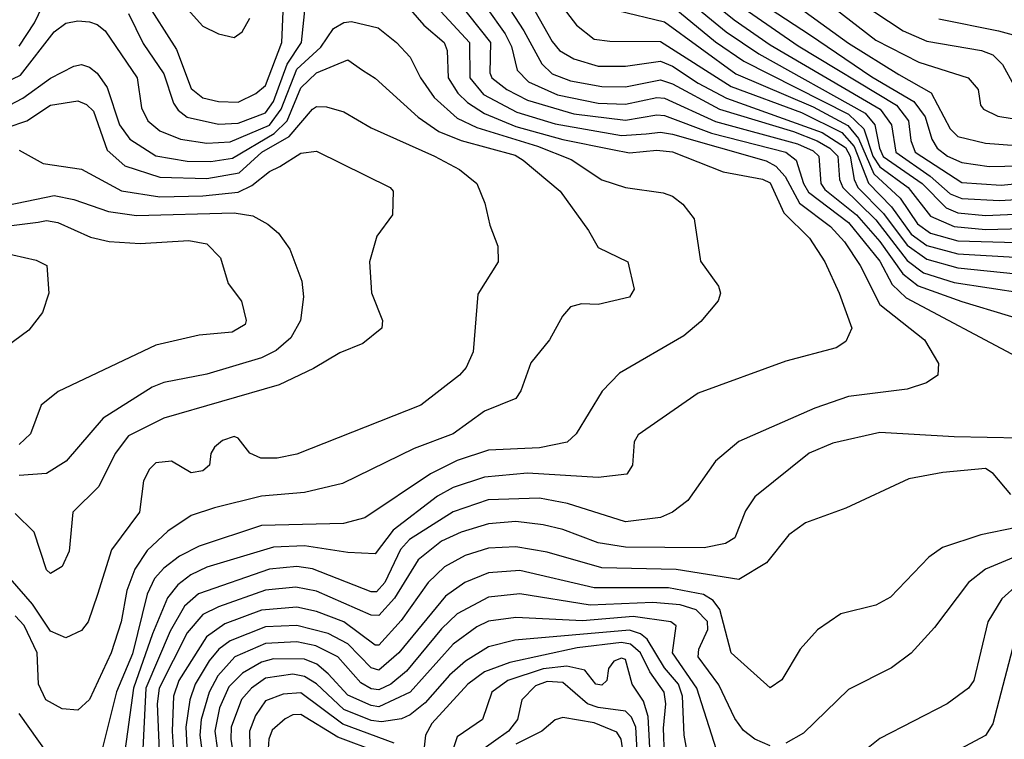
# Model space of a CAD drawing. Extents: x 501367 to 657802, y 482273 to 547541.
# Tile 583 of 656: x 602307 to 604823, y 520004 to 521844. Entities that reach past the tile are written whole.
import ezdxf

# ---------------------------------------------------------------- set-up
doc = ezdxf.new("R2010")
doc.units = 0

msp = doc.modelspace()

# ---------------------------------------------------------------- linework, layer by layer
at = {"layer": '0CON20XD'}
for points in [[(602633.5, 521985), (602775, 521826.9), (602815, 521807.7), (602855, 521798.1), (602875, 521812.9), (602895, 521847.5)], [(603557.2, 521985), (603667.7, 521787.7), (603686.1, 521765), (603723.5, 521743.5), (603785, 521725.2), (603855, 521725.2), (603945, 521737.3), (603975, 521725.1), (604041.1, 521681.1), (604113.1, 521643.1), (604358.1, 521555), (604417.2, 521517.2), (604429.2, 521495), (604439.4, 521435), (604449.4, 521415), (604515, 521348.2), (604575, 521267.2), (604625, 521231.2), (604705, 521209.7), (604855, 521194.4)], [(603498.5, 521965), (603594.9, 521814.9), (603641.1, 521731.1), (603667.6, 521705), (603715, 521687.3), (603795, 521672.9), (603855, 521672.3), (603945, 521690), (603975, 521680), (604095.2, 521615), (604285, 521558.2), (604345, 521533.9), (604377.7, 521515), (604397.8, 521495), (604402.2, 521435), (604410.5, 521415), (604495, 521332.2), (604575, 521228.1), (604616.9, 521196.9), (604695, 521172.3), (604874.5, 521145)], [(604258.1, 521975), (604495, 521791.4), (604604.7, 521735.2), (604731.1, 521695), (604756.5, 521665), (604762.5, 521625), (604770, 521615), (604806.8, 521596.8), (604875, 521585.8)], [(602625, 521897.6), (602707.4, 521767.4), (602745, 521667.9), (602775, 521643.8), (602814.6, 521634.6), (602865, 521633.2), (602910, 521655), (602935, 521675.7), (602976.4, 521785), (602983.2, 521945)], [(603450.5, 521945), (603547.7, 521807.7), (603563.7, 521775), (603578.5, 521715), (603607.4, 521685), (603681.6, 521651.6), (603785, 521630.6), (603855, 521627.7), (603935, 521644.7), (603955, 521642.7), (604085, 521583.7), (604295, 521526.3), (604335, 521508.1), (604349.6, 521495), (604354.4, 521425), (604365, 521409.9), (604445.3, 521345), (604505, 521276.7), (604564.1, 521194.1), (604603.4, 521163.4), (604715, 521123.3), (604951.7, 521051.7)], [(604019.5, 521935), (604133.2, 521843.2), (604225, 521779.6), (604506.4, 521615), (604534.7, 521575), (604546, 521505), (604634, 521444), (604685, 521398.9), (604715, 521386.5), (604811.2, 521381.2), (605055, 521395.6)], [(604065, 521937.6), (604296.9, 521776.9), (604547.9, 521625), (604578.5, 521585), (604584.9, 521534.9), (604595.4, 521505), (604715, 521427.8), (604815, 521421), (605046.2, 521443.8)], [(602305, 521775.6), (602344.1, 521835.9), (602385, 521921.3)], [(602585, 521859.5), (602622.6, 521782.6), (602675.5, 521705.5), (602700.2, 521630.2), (602712.1, 521612.1), (602735, 521594.5), (602815, 521576.4), (602865, 521579.2), (602935, 521605.8), (602955, 521634.8), (602990, 521730), (603026.8, 521785), (603041.4, 521925)], [(603935, 521911.2), (604085, 521787), (604157.4, 521737.3), (604425, 521601.9), (604464.1, 521565), (604487.5, 521495), (604505, 521467.4), (604577.8, 521415), (604635, 521341.4), (604695, 521314.9), (604775, 521307.7), (604901.2, 521311.2)], [(603288.9, 521888.9), (603339.4, 521829.4), (603391.9, 521785), (603399.4, 521765), (603402.3, 521695), (603426.3, 521656.3), (603451.6, 521631.6), (603495, 521603.6), (603575, 521570.8), (603695, 521537.6), (603821.6, 521511.6), (603865, 521503.7), (603935, 521510.3), (603975, 521506.1), (604105, 521455.2), (604205, 521435.9), (604225, 521426.6), (604259.8, 521349.8), (604325.3, 521285), (604364.7, 521225), (604401.5, 521145), (604433.6, 521055), (604418.6, 521021.4), (604393.8, 521005), (604265, 520970.9), (604041.3, 520888.7), (603887.6, 520782.4), (603877.5, 520765), (603872.9, 520705), (603858.3, 520681.7), (603785, 520673.4), (603605, 520684.5), (603495, 520674.5), (603415, 520648), (603375, 520625.5), (603261.6, 520538.5), (603215, 520478.4), (603145, 520481.7), (603035, 520499.1), (602955, 520495.4), (602785, 520444), (602744.2, 520425), (602710.8, 520399.2), (602684.2, 520365.8), (602645.9, 520274.1), (602597.9, 520135), (602573.1, 519955)], [(603424.2, 521894.2), (603510.5, 521785), (603508.2, 521708.2), (603513.3, 521695), (603551.7, 521665), (603605, 521637.8), (603722.8, 521602.8), (603855, 521586.7), (603935, 521600.4), (603955, 521598.6), (604075, 521553.8), (604264.9, 521504.9), (604291.8, 521485), (604310.2, 521425), (604323, 521403), (604425, 521325.1), (604505, 521226.6), (604536.5, 521166.5), (604572.8, 521132.8), (604855, 520982.5)], [(604013.9, 521893.9), (604112.8, 521812.8), (604196.1, 521756.1), (604468, 521605), (604492.9, 521575), (604504.3, 521515), (604514.1, 521494.1), (604613.7, 521425), (604675, 521362.4), (604705, 521349.8), (604775, 521342.8), (604925, 521350.2)], [(604258.7, 521905), (604425, 521783.8), (604553.5, 521703.5), (604636.5, 521656.5), (604684.7, 521564.7), (604705, 521544.8), (604775, 521528.2), (604855, 521522.1)], [(604455, 521887.6), (604565, 521815.5), (604625, 521789.2), (604765, 521764.8), (604794.1, 521754.1), (604818.8, 521728.8), (604848.7, 521675)], [(603383.1, 521865), (603456.8, 521785), (603456.9, 521695), (603492.2, 521652.2), (603577.5, 521607.5), (603675, 521577.2), (603845, 521548), (603908, 521552), (603945, 521556.4), (603975, 521551.1), (604215, 521483.1), (604239.3, 521469.3), (604262.9, 521442.9), (604300.3, 521375), (604378.8, 521315), (604415, 521276), (604455.2, 521215), (604505.6, 521115.6), (604619.6, 521025), (604655.4, 520965), (604653.3, 520935), (604624.8, 520915.2), (604575, 520899.2), (604425, 520880.2), (604339.2, 520850.8), (604144.7, 520765.3), (604085, 520715.6), (604014.5, 520615), (603975.6, 520585), (603945, 520571.2), (603855, 520559.8), (603706.8, 520606.8), (603635, 520620.6), (603503.7, 520616.3), (603415, 520585.8), (603303.4, 520515), (603280.3, 520489.7), (603240, 520405), (603218.6, 520381.4), (603205, 520381.6), (603055, 520440.4), (603015, 520445.9), (602945, 520438.9), (602763.8, 520376.2), (602728, 520345), (602691, 520281), (602629.4, 520135), (602620.1, 519945)], [(603695.7, 521874.3), (603729.8, 521829.8), (603775, 521794.3), (603815, 521788.7), (603945, 521787.6), (604125, 521673.3), (604305, 521606.2), (604408.1, 521555), (604439.4, 521519.4), (604476, 521426), (604535.3, 521365.3), (604585, 521295.1), (604625, 521266.1), (604705, 521245.1), (604865, 521236.2)], [(603835, 521867), (603955, 521837.8), (604137.4, 521705), (604335, 521621.2), (604423.1, 521573.1), (604450.4, 521540.4), (604489.7, 521449.7), (604557.1, 521387.1), (604601.8, 521321.8), (604635, 521297.8), (604705, 521278.6), (604883.3, 521273.3)], [(604225, 521871.4), (604325.9, 521805.9), (604485, 521697.3), (604592.5, 521635), (604621.5, 521595), (604638.6, 521538.6), (604652.2, 521515), (604678, 521495), (604715, 521479), (604785, 521468.8), (604865, 521470.2)], [(602235, 521666.9), (602308.3, 521701.7), (602395, 521812.4), (602424.8, 521835.2), (602455, 521841.1), (602485, 521838.5), (602505, 521831.7), (602525, 521815.2), (602607, 521695), (602618.1, 521618.1), (602633.8, 521585), (602665, 521559.5), (602717.9, 521537.9), (602785, 521527.9), (602845, 521531.8), (602945, 521574.3), (602975.3, 521614.7), (603015, 521716.9), (603076.2, 521773.8), (603108.9, 521821.1), (603135, 521836.5), (603155, 521838.7), (603222.9, 521822.9), (603270, 521785), (603305, 521747.9), (603331.3, 521695), (603366, 521645), (603425, 521592.2), (603475, 521568.2), (603630.2, 521520.2), (603716.7, 521486.7), (603795, 521434.7), (603855, 521414.7), (603951.2, 521401.2), (603975, 521392.2), (604001.9, 521371.9), (604031.1, 521335), (604046.6, 521226.6), (604092.6, 521162.6), (604098.1, 521145), (604092.2, 521125), (604047.6, 521072.4), (604004.2, 521035.8), (603840.2, 520939.8), (603795.8, 520894.3), (603728.7, 520785), (603705.8, 520764.2), (603635, 520749.4), (603505, 520743.1), (603425, 520717), (603356.7, 520683.3), (603189.2, 520570.8), (603134.1, 520555.9), (602925, 520551), (602765, 520497.7), (602715, 520472.7), (602675, 520442.1), (602651.6, 520415), (602632.2, 520375), (602595, 520222.8), (602554.5, 520125.5), (602511.1, 519955)], [(604655.9, 521845.9), (604808.5, 521815), (604865, 521799.5)], [(602280.4, 521625), (602315, 521642.7), (602385, 521694.4), (602445, 521724.6), (602465, 521728.8), (602485, 521722.3), (602505, 521706.9), (602530.4, 521670.4), (602561.8, 521575), (602588.1, 521538.1), (602655, 521495.7), (602735, 521482), (602795, 521481.4), (602850.2, 521489.8), (602957.3, 521552.7), (602990.1, 521585), (603025, 521669.4), (603065, 521707.7), (603145, 521740.7), (603182.5, 521715), (603215, 521693.9), (603324.9, 521594.9), (603377.9, 521557.9), (603434.9, 521534.9), (603573, 521497), (603594, 521485), (603688.5, 521405), (603760.6, 521305), (603785, 521261.2), (603860.8, 521225), (603877.5, 521155), (603865, 521134.4), (603785, 521115.6), (603742.5, 521117.5), (603715, 521110), (603694.3, 521085.7), (603660.8, 521025), (603613, 520967), (603587.8, 520895), (603574.6, 520875.4), (603495, 520842.7), (603414.8, 520785.2), (603315, 520747.9), (603132, 520658), (603034.8, 520635.2), (602925, 520625.7), (602804.2, 520595.8), (602745, 520576.2), (602685, 520536.7), (602632.9, 520487.1), (602601.2, 520438.8), (602580.8, 520385), (602566.1, 520305), (602540.4, 520225), (602485, 520106.4), (602455, 520078.5), (602415, 520082), (602373.1, 520105), (602354.4, 520145), (602351.5, 520225), (602318, 520295), (602295, 520320)], [(602275, 521567.8), (602324.7, 521585.3), (602385, 521625.5), (602455, 521635.9), (602477.1, 521627.1), (602495, 521610), (602530.4, 521510.4), (602575, 521470.3), (602665, 521441.2), (602785, 521437.6), (602867.6, 521452.4), (602925.7, 521505), (602995.1, 521544.9), (603055, 521615.3), (603065, 521621.9), (603091.2, 521621.2), (603135, 521608), (603205, 521567.4), (603367.3, 521495), (603430.5, 521460.5), (603475.4, 521425), (603495.5, 521374.5), (603508.3, 521318.3), (603528.9, 521265), (603529.5, 521225), (603477.6, 521142.4), (603465.6, 520995), (603447.5, 520955), (603430.9, 520935), (603331.9, 520858.1), (603015, 520732.9), (602965, 520722.7), (602923.3, 520723.3), (602895.3, 520735.3), (602865, 520774.4), (602855, 520778.5), (602825, 520767.8), (602805, 520750.8), (602795.6, 520735), (602791.4, 520705), (602775, 520690.6), (602745, 520685.5), (602695, 520715.4), (602655, 520710.9), (602638.4, 520695), (602622.8, 520665), (602612.8, 520585), (602541.3, 520488.7), (602505.5, 520374.5), (602481.6, 520305), (602465, 520282.1), (602425, 520263.8), (602385, 520281.1), (602339.4, 520349.4), (602282, 520415)], [(602305, 521510.4), (602366.5, 521476.5), (602465, 521461.6), (602566.6, 521406.6), (602665, 521390.5), (602775, 521393.1), (602865, 521403.1), (602900.4, 521419.6), (602945, 521455.7), (602971.6, 521468.4), (603025, 521502.4), (603065, 521507.8), (603253.3, 521415), (603261.2, 521405), (603260, 521345), (603219.7, 521290.3), (603201.1, 521225), (603205.6, 521145.6), (603234, 521075), (603232, 521055), (603183.6, 521016.4), (603125, 520992), (603057.8, 520952.2), (602969.6, 520910.4), (602675, 520824.8), (602585, 520779.8), (602550.7, 520735), (602509.1, 520650.9), (602442.9, 520585), (602432.8, 520485), (602415, 520445.7), (602385, 520428.1), (602375, 520437.5), (602343.7, 520533.7), (602295, 520581.9)], [(602225, 521359.1), (602395, 521394.2), (602445, 521384.1), (602533.8, 521353.8), (602605, 521343.1), (602855, 521350.4), (602902.5, 521342.5), (602941.2, 521321.2), (602968.1, 521298.1), (602996.8, 521256.8), (603027.8, 521175), (603032.4, 521135), (603024.1, 521075), (602999.6, 521030.4), (602962.1, 520997.9), (602925, 520979.2), (602785, 520937.7), (602675, 520916.5), (602645, 520904.8), (602519.6, 520825), (602425.5, 520715), (602375, 520683.8), (602305, 520678.4)], [(602175, 521303.6), (602354, 521326), (602375, 521330), (602404.3, 521325), (602487.5, 521287.5), (602535, 521276.9), (602615, 521271.9), (602739.2, 521279.1), (602785, 521270.4), (602819.6, 521235), (602839.3, 521169.3), (602873.9, 521123.9), (602885.8, 521075), (602882.9, 521065), (602850, 521045), (602765, 521037.3), (602655, 521011.8), (602405, 520893.6), (602361.5, 520858.5), (602334.7, 520785), (602305, 520758.1)], [(602259.1, 521249.1), (602348.9, 521228.9), (602375.8, 521215), (602381.5, 521145), (602364.6, 521095.4), (602329.8, 521050.2), (602235, 520980)], [(604864.3, 520774.3), (604695, 520777.1), (604505, 520788.9), (604385, 520761.1), (604325, 520735.4), (604185.6, 520624.4), (604161.7, 520588.3), (604135, 520519.2), (604111.2, 520505), (604055.9, 520494.1), (603855, 520495.5), (603785, 520506.6), (603695, 520540.5), (603645, 520552.5), (603575, 520560.8), (603505, 520555.2), (603435, 520533.7), (603385, 520510.7), (603325, 520463), (603265.1, 520364.9), (603225, 520321), (603205, 520321.7), (603065, 520383), (603012.8, 520392.8), (602935, 520385.4), (602815, 520343.1), (602775, 520323), (602735, 520276.5), (602662.9, 520135), (602658, 520095), (602665.1, 519934.9)], [(604840.1, 520630.1), (604795, 520684.1), (604775, 520696.1), (604666.7, 520686.7), (604579.6, 520670.4), (604418, 520595), (604315, 520557.5), (604273, 520527), (604215.5, 520455), (604145, 520413.1), (603985, 520438.1), (603795, 520442.7), (603655, 520482.7), (603575, 520496.1), (603505, 520493.3), (603445, 520474.1), (603392.6, 520445), (603350.4, 520405), (603281.7, 520308.3), (603225, 520244.8), (603215, 520244.8), (603135, 520304.4), (603065, 520331), (603015, 520342.2), (602925, 520334.6), (602830.8, 520299.2), (602784, 520266), (602713.7, 520155), (602699.6, 520115), (602696.6, 520025), (602705.5, 519875)], [(604855, 520545.5), (604763.4, 520526.6), (604665.8, 520494.2), (604630.4, 520469.6), (604532.6, 520367.4), (604495, 520347.1), (604405.3, 520324.7), (604345.9, 520284.1), (604301.5, 520235), (604255, 520156), (604225, 520135.6), (604125.3, 520225), (604096.5, 520336.5), (604079.5, 520359.5), (604054.6, 520374.6), (603965, 520391.9), (603775, 520391.4), (603585, 520435.7), (603505, 520429.7), (603444.9, 520405.1), (603395, 520370), (603276.1, 520225), (603225, 520180.9), (603205, 520187.1), (603145, 520248.5), (603094.9, 520274.9), (603015, 520295.6), (602935, 520291.6), (602845, 520255.9), (602815.7, 520234.3), (602790.9, 520205), (602755.1, 520145), (602741.4, 520105), (602731.1, 520035), (602734.2, 519985)], [(604856.8, 520473.2), (604775, 520439.3), (604732.2, 520405), (604645, 520290.5), (604585, 520224.5), (604535, 520187.3), (604425, 520131.5), (604309.9, 520020.1), (604265, 519994.1)], [(604859.2, 520400.8), (604817, 520363), (604781.2, 520305), (604745.6, 520155), (604731.9, 520135), (604677.1, 520095), (604505, 520006.2), (604415.5, 519935)], [(604225, 519987.5), (604185.5, 520005), (604156.8, 520026.8), (604135, 520057.3), (604093.7, 520143.7), (604041, 520215), (604042.6, 520235), (604065.3, 520284.7), (604065, 520305.7), (604036.2, 520335), (603995, 520348.4), (603925, 520354.2), (603765, 520347.4), (603585, 520375.8), (603505, 520367.9), (603425, 520324.8), (603385, 520286.3), (603295, 520178.4), (603255, 520145.4), (603225, 520130.7), (603205, 520133.5), (603178.5, 520148.5), (603119.8, 520215), (603063.5, 520243.5), (603015, 520253.7), (602935, 520248.9), (602856.3, 520215), (602813.4, 520166.6), (602791.1, 520125), (602770.1, 520055), (602766.8, 520015), (602788.6, 519855)], [(604087.4, 519977.4), (604037.7, 520135), (603975.1, 520225), (603984.7, 520294.7), (603970.9, 520305), (603875, 520317.9), (603745, 520306.9), (603575, 520316), (603505, 520306.1), (603475, 520291.4), (603415, 520247.5), (603305, 520124.6), (603225, 520087.5), (603205, 520090.6), (603145, 520117), (603095, 520171.5), (603066.5, 520196.5), (603035, 520209.2), (602955, 520209.9), (602925, 520201.4), (602876.4, 520173.6), (602841.5, 520138.5), (602817.8, 520085), (602805.3, 520025), (602829.2, 519855)], [(604019.3, 519935), (604005.2, 520015), (604001.2, 520115), (603990.6, 520145), (603955, 520187), (603910.7, 520260.7), (603893.9, 520273.9), (603865, 520283.7), (603572.2, 520257.8), (603505, 520240.6), (603445.8, 520204.2), (603405, 520167.9), (603342.8, 520097.2), (603305, 520066.6), (603283, 520057), (603231.3, 520048.7), (603205, 520052.5), (603135, 520080.9), (603065, 520146.4), (603035, 520165.1), (603005, 520170.5), (602935, 520160.3), (602899.3, 520135), (602874, 520106), (602847, 520035), (602846.4, 520005), (602869, 519855)], [(604860, 520295), (604794, 520044), (604775, 520014.1), (604555, 519896.5)], [(603955, 519963.3), (603952.6, 520032.6), (603958.4, 520095), (603953.6, 520125), (603917, 520177), (603893.4, 520225), (603867.9, 520247.9), (603845, 520251.8), (603731.6, 520238.4), (603559.2, 520200.8), (603495, 520176.5), (603452.2, 520145), (603360.2, 520045), (603344, 520015), (603336.9, 519953.1)], [(603918.9, 519951.1), (603912.7, 520062.7), (603901.5, 520101.5), (603872.4, 520145), (603855, 520208.7), (603845, 520211.3), (603825, 520204), (603811.4, 520185), (603807.1, 520155), (603795, 520142.8), (603779.5, 520145), (603751, 520181), (603705, 520191), (603645, 520184.6), (603554.7, 520155), (603513.5, 520125), (603489.6, 520055), (603425, 520010.4), (603402.5, 519945)], [(603886.7, 519945), (603881.4, 520035), (603870.9, 520060.9), (603855, 520076.2), (603785, 520085.5), (603757.8, 520095), (603695, 520149.9), (603655, 520152.4), (603625, 520141.1), (603589.8, 520105), (603579.1, 520055), (603555.9, 520025), (603479.7, 519970.3)], [(603264.1, 519994.1), (603133, 520043), (603025, 520123.1), (602980.1, 520119.9), (602935, 520102.5), (602909.1, 520065), (602894.3, 520025), (602895.7, 519945)], [(602401.2, 519935), (602305, 520070)], [(603225, 519970.3), (603119.6, 520009.6), (603025, 520067.6), (603005, 520066.5), (602985, 520057), (602952.2, 520027.8), (602943.9, 520005), (602939.2, 519945)], [(603851.6, 519955), (603844.5, 520004.5), (603832.6, 520022.6), (603775, 520046.7), (603695, 520060), (603675, 520054.1), (603641.7, 520025), (603575, 519992)]]:
    msp.add_lwpolyline(points, dxfattribs=at)

doc.saveas('drawing.dxf')
